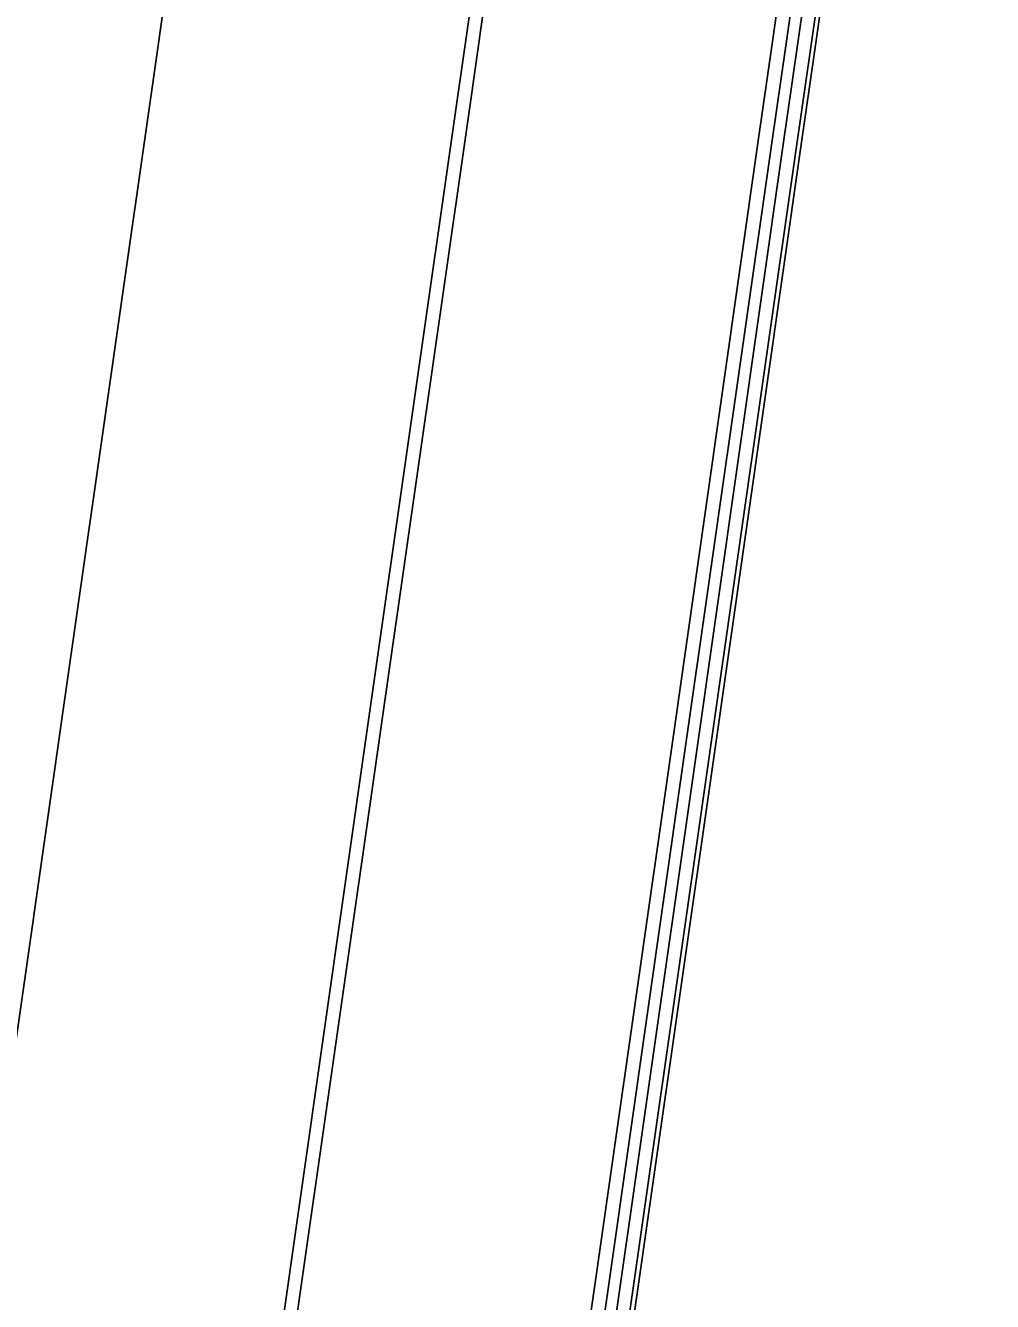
# Model space of a CAD drawing. Extents: x 1797478 to 1808916, y 246529 to 250952.
# Drawn here: x 1798012.4 to 1798050.6, y 249834.1 to 249884.5 of the extents above; entities that cross this region are included whole.
import ezdxf

# ---------------------------------------------------------------- set-up
doc = ezdxf.new("R2010")
doc.units = 0
for name, color, linetype in [('1', 7, 'Continuous'), ('EDPV-LINE', 7, 'Continuous'), ('SHDR-UPAV', 7, 'Continuous')]:
    doc.layers.add(name, color=color, linetype=linetype)

msp = doc.modelspace()

# ---------------------------------------------------------------- linework, layer by layer
for points in [[(1797986.143, 249663.411), (1797989.277, 249685.35), (1797992.814, 249710.098), (1797996.35, 249734.847), (1797999.231, 249755.01), (1797999.886, 249759.596), (1798003.422, 249784.344), (1798006.958, 249809.093), (1798010.494, 249833.842), (1798014.031, 249858.59), (1798017.567, 249883.339), (1798018.114, 249887.169), (1798021.103, 249908.088), (1798024.635, 249932.791), (1798028.369, 249957.113), (1798032.513, 249981.368), (1798035.069, 249995.218), (1798037.066, 250005.55), (1798042.027, 250029.652), (1798047.395, 250053.667), (1798053.167, 250077.587), (1798059.342, 250101.406)], [(1797986.143, 249663.411), (1797989.277, 249685.35), (1797992.814, 249710.098), (1797996.35, 249734.847), (1797999.231, 249755.01), (1797999.886, 249759.596), (1798003.422, 249784.344), (1798006.958, 249809.093), (1798010.494, 249833.842), (1798014.031, 249858.59), (1798017.567, 249883.339), (1798018.114, 249887.169), (1798021.103, 249908.088), (1798024.635, 249932.791), (1798028.369, 249957.113), (1798032.513, 249981.368), (1798035.069, 249995.218), (1798037.066, 250005.55), (1798042.027, 250029.652), (1798047.395, 250053.667), (1798053.167, 250077.587), (1798059.342, 250101.406)], [(1797986.143, 249663.411), (1797989.277, 249685.35), (1797992.814, 249710.098), (1797996.35, 249734.847), (1797999.231, 249755.01), (1797999.886, 249759.596), (1798003.422, 249784.344), (1798006.958, 249809.093), (1798010.494, 249833.842), (1798014.031, 249858.59), (1798017.567, 249883.339), (1798018.114, 249887.169), (1798021.103, 249908.088), (1798024.635, 249932.791), (1798028.369, 249957.113), (1798032.513, 249981.368), (1798035.069, 249995.218), (1798037.066, 250005.55), (1798042.027, 250029.652), (1798047.395, 250053.667), (1798053.167, 250077.587), (1798059.342, 250101.406)], [(1797986.143, 249663.411), (1797989.277, 249685.35), (1797992.814, 249710.098), (1797996.35, 249734.847), (1797999.231, 249755.01), (1797999.886, 249759.596), (1798003.422, 249784.344), (1798006.958, 249809.093), (1798010.494, 249833.842), (1798014.031, 249858.59), (1798017.567, 249883.339), (1798018.114, 249887.169), (1798021.103, 249908.088), (1798024.635, 249932.791), (1798028.369, 249957.113), (1798032.513, 249981.368), (1798035.069, 249995.218), (1798037.066, 250005.55), (1798042.027, 250029.652), (1798047.395, 250053.667), (1798053.167, 250077.587), (1798059.342, 250101.406)], [(1797998.022, 249661.713), (1798001.157, 249683.652), (1798004.693, 249708.401), (1798008.229, 249733.15), (1798011.11, 249753.312), (1798011.765, 249757.898), (1798015.301, 249782.647), (1798018.838, 249807.396), (1798022.374, 249832.144), (1798025.91, 249856.893), (1798029.446, 249881.641), (1798029.993, 249885.471), (1798032.982, 249906.39), (1798036.511, 249931.07), (1798040.214, 249955.192), (1798044.324, 249979.248), (1798046.859, 249992.983), (1798048.84, 250003.23), (1798053.76, 250027.134), (1798059.083, 250050.95), (1798064.808, 250074.674), (1798070.932, 250098.297)], [(1797998.022, 249661.713), (1798001.157, 249683.652), (1798004.693, 249708.401), (1798008.229, 249733.15), (1798011.11, 249753.312), (1798011.765, 249757.898), (1798015.301, 249782.647), (1798018.838, 249807.396), (1798022.374, 249832.144), (1798025.91, 249856.893), (1798029.446, 249881.641), (1798029.993, 249885.471), (1798032.982, 249906.39), (1798036.511, 249931.07), (1798040.214, 249955.192), (1798044.324, 249979.248), (1798046.859, 249992.983), (1798048.84, 250003.23), (1798053.76, 250027.134), (1798059.083, 250050.95), (1798064.808, 250074.674), (1798070.932, 250098.297)], [(1797998.022, 249661.713), (1798001.157, 249683.652), (1798004.693, 249708.401), (1798008.229, 249733.15), (1798011.11, 249753.312), (1798011.765, 249757.898), (1798015.301, 249782.647), (1798018.838, 249807.396), (1798022.374, 249832.144), (1798025.91, 249856.893), (1798029.446, 249881.641), (1798029.993, 249885.471), (1798032.982, 249906.39), (1798036.511, 249931.07), (1798040.214, 249955.192), (1798044.324, 249979.248), (1798046.859, 249992.983), (1798048.84, 250003.23), (1798053.76, 250027.134), (1798059.083, 250050.95), (1798064.808, 250074.674), (1798070.932, 250098.297)], [(1797998.022, 249661.713), (1798001.157, 249683.652), (1798004.693, 249708.401), (1798008.229, 249733.15), (1798011.11, 249753.312), (1798011.765, 249757.898), (1798015.301, 249782.647), (1798018.838, 249807.396), (1798022.374, 249832.144), (1798025.91, 249856.893), (1798029.446, 249881.641), (1798029.993, 249885.471), (1798032.982, 249906.39), (1798036.511, 249931.07), (1798040.214, 249955.192), (1798044.324, 249979.248), (1798046.859, 249992.983), (1798048.84, 250003.23), (1798053.76, 250027.134), (1798059.083, 250050.95), (1798064.808, 250074.674), (1798070.932, 250098.297)], [(1797998.022, 249661.713), (1798001.157, 249683.652), (1798004.693, 249708.401), (1798008.229, 249733.15), (1798011.11, 249753.312), (1798011.765, 249757.898), (1798015.301, 249782.647), (1798018.838, 249807.396), (1798022.374, 249832.144), (1798025.91, 249856.893), (1798029.446, 249881.641), (1798029.993, 249885.471), (1798032.982, 249906.39), (1798036.511, 249931.07), (1798040.214, 249955.192), (1798044.324, 249979.248), (1798046.859, 249992.983), (1798048.84, 250003.23), (1798053.76, 250027.134), (1798059.083, 250050.95), (1798064.808, 250074.674), (1798070.932, 250098.297)], [(1797998.528, 249661.641), (1798001.663, 249683.58), (1798005.199, 249708.329), (1798008.735, 249733.077), (1798011.616, 249753.24), (1798012.272, 249757.826), (1798015.811, 249782.574), (1798019.35, 249807.322), (1798022.89, 249832.07), (1798026.429, 249856.819), (1798029.969, 249881.567), (1798030.516, 249885.396), (1798033.508, 249906.315), (1798037.04, 249930.994), (1798040.745, 249955.106), (1798044.857, 249979.152), (1798047.393, 249992.882), (1798049.373, 250003.125), (1798054.291, 250027.02), (1798059.612, 250050.827), (1798065.335, 250074.542), (1798071.457, 250098.156)], [(1798013.569, 249681.879), (1798017.105, 249706.628), (1798020.641, 249731.376), (1798023.522, 249751.539), (1798024.177, 249756.125), (1798027.713, 249780.873), (1798031.25, 249805.622), (1798034.786, 249830.371), (1798038.326, 249855.119), (1798041.866, 249879.867), (1798042.413, 249883.697), (1798045.405, 249904.615), (1798048.935, 249929.27), (1798052.609, 249953.182), (1798056.687, 249977.028), (1798059.202, 249990.644), (1798061.166, 250000.802), (1798066.043, 250024.497), (1798071.32, 250048.107), (1798076.995, 250071.624), (1798083.066, 250095.041)], [(1798014.026, 249681.814), (1798017.562, 249706.562), (1798021.098, 249731.311), (1798023.979, 249751.473), (1798024.635, 249756.059), (1798028.171, 249780.808), (1798031.707, 249805.557), (1798035.243, 249830.305), (1798038.779, 249855.054), (1798042.315, 249879.803), (1798042.863, 249883.632), (1798045.852, 249904.551), (1798049.377, 249929.206), (1798053.047, 249953.111), (1798057.12, 249976.95), (1798059.632, 249990.562), (1798061.595, 250000.717), (1798066.471, 250024.405), (1798071.746, 250048.008), (1798077.419, 250071.517), (1798083.488, 250094.928)], [(1798014.542, 249681.74), (1798018.078, 249706.488), (1798021.614, 249731.237), (1798024.495, 249751.4), (1798025.15, 249755.986), (1798028.686, 249780.734), (1798032.222, 249805.483), (1798035.759, 249830.232), (1798039.299, 249854.98), (1798042.838, 249879.728), (1798043.386, 249883.558), (1798046.378, 249904.476), (1798049.907, 249929.129), (1798053.579, 249953.025), (1798057.654, 249976.854), (1798060.167, 249990.461), (1798062.129, 250000.612), (1798067.003, 250024.291), (1798072.276, 250047.884), (1798077.947, 250071.385), (1798084.014, 250094.787)]]:
    msp.add_lwpolyline(points)
at = {"layer": '1'}
msp.add_lwpolyline([(1797986.143, 249663.411), (1797989.277, 249685.35), (1797992.814, 249710.098), (1797996.35, 249734.847), (1797999.231, 249755.01), (1797999.886, 249759.596), (1798003.422, 249784.344), (1798006.958, 249809.093), (1798010.494, 249833.842), (1798014.031, 249858.59), (1798017.567, 249883.339), (1798018.114, 249887.169), (1798021.103, 249908.088), (1798024.635, 249932.791), (1798028.369, 249957.113), (1798032.513, 249981.368), (1798035.069, 249995.218), (1798037.066, 250005.55), (1798042.027, 250029.652), (1798047.395, 250053.667), (1798053.167, 250077.587), (1798059.342, 250101.406)], dxfattribs=at)
at = {"layer": 'EDPV-LINE'}
msp.add_lwpolyline([(1797998.022, 249661.713), (1798001.157, 249683.652), (1798004.693, 249708.401), (1798008.229, 249733.15), (1798011.11, 249753.312), (1798011.765, 249757.898), (1798015.301, 249782.647), (1798018.838, 249807.396), (1798022.374, 249832.144), (1798025.91, 249856.893), (1798029.446, 249881.641), (1798029.993, 249885.471), (1798032.982, 249906.39), (1798036.511, 249931.07), (1798040.214, 249955.192), (1798044.324, 249979.248), (1798046.859, 249992.983), (1798048.84, 250003.23), (1798053.76, 250027.134), (1798059.083, 250050.95), (1798064.808, 250074.674), (1798070.932, 250098.297)], dxfattribs=at)
msp.add_lwpolyline([(1797998.022, 249661.713), (1798001.157, 249683.652), (1798004.693, 249708.401), (1798008.229, 249733.15), (1798011.11, 249753.312), (1798011.765, 249757.898), (1798015.301, 249782.647), (1798018.838, 249807.396), (1798022.374, 249832.144), (1798025.91, 249856.893), (1798029.446, 249881.641), (1798029.993, 249885.471), (1798032.982, 249906.39), (1798036.511, 249931.07), (1798040.214, 249955.192), (1798044.324, 249979.248), (1798046.859, 249992.983), (1798048.84, 250003.23), (1798053.76, 250027.134), (1798059.083, 250050.95), (1798064.808, 250074.674), (1798070.932, 250098.297)], dxfattribs=at)
at = {"layer": 'SHDR-UPAV'}
for points in [[(1798013.036, 249681.955), (1798016.572, 249706.704), (1798020.108, 249731.452), (1798022.989, 249751.615), (1798023.645, 249756.201), (1798027.181, 249780.95), (1798030.717, 249805.698), (1798034.253, 249830.447), (1798037.789, 249855.195), (1798041.325, 249879.944), (1798041.873, 249883.774), (1798044.862, 249904.693), (1798048.387, 249929.35), (1798052.06, 249953.271), (1798056.135, 249977.127), (1798058.649, 249990.749), (1798060.614, 250000.91), (1798065.493, 250024.615), (1798070.772, 250048.234), (1798076.449, 250071.76), (1798082.523, 250095.187)], [(1798013.036, 249681.955), (1798016.572, 249706.704), (1798020.108, 249731.452), (1798022.989, 249751.615), (1798023.645, 249756.201), (1798027.181, 249780.95), (1798030.717, 249805.698), (1798034.253, 249830.447), (1798037.789, 249855.195), (1798041.325, 249879.944), (1798041.873, 249883.774), (1798044.862, 249904.693), (1798048.387, 249929.35), (1798052.06, 249953.271), (1798056.135, 249977.127), (1798058.649, 249990.749), (1798060.614, 250000.91), (1798065.493, 250024.615), (1798070.772, 250048.234), (1798076.449, 250071.76), (1798082.523, 250095.187)], [(1798014.719, 249681.715), (1798018.255, 249706.463), (1798021.791, 249731.212), (1798024.672, 249751.374), (1798025.328, 249755.96), (1798028.864, 249780.709), (1798032.4, 249805.458), (1798035.936, 249830.206), (1798039.472, 249854.955), (1798043.008, 249879.704), (1798043.556, 249883.533), (1798046.545, 249904.452), (1798050.07, 249929.106), (1798053.738, 249952.999), (1798057.809, 249976.826), (1798060.32, 249990.432), (1798062.281, 250000.582), (1798067.155, 250024.258), (1798072.428, 250047.849), (1798078.098, 250071.348), (1798084.164, 250094.747)]]:
    msp.add_lwpolyline(points, dxfattribs=at)

doc.saveas('drawing.dxf')
